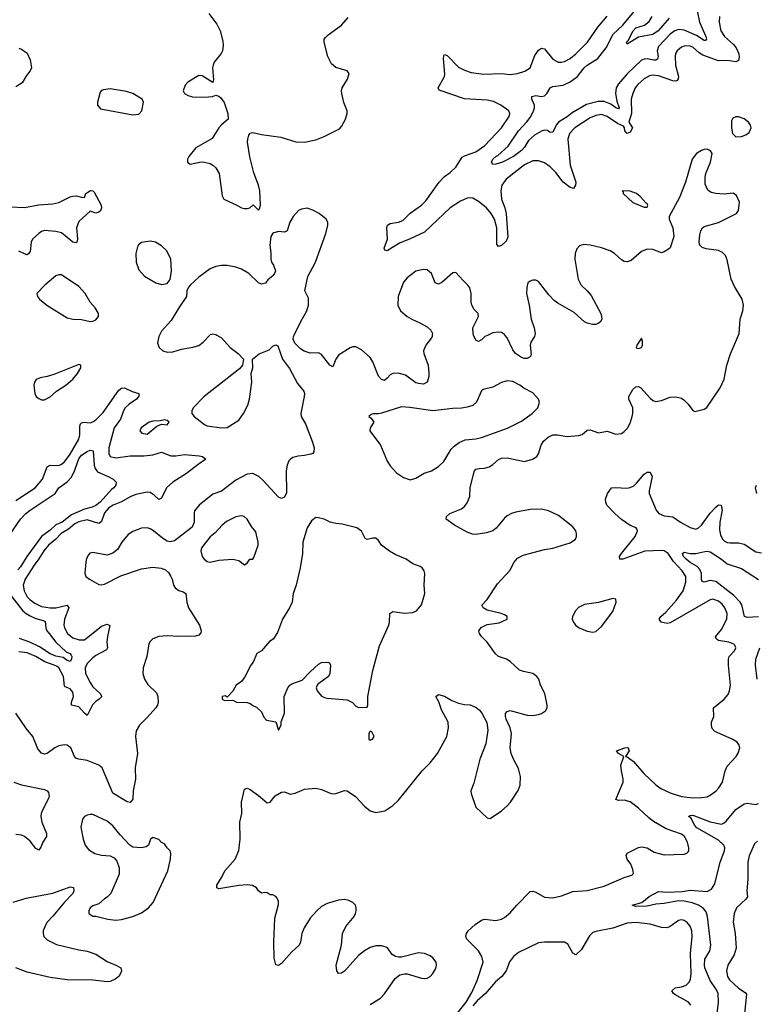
# Model space of a CAD drawing. Header units: inches. Extents: x 1843162 to 1959474, y 907081 to 1016326.
# Tile 541 of 656: x 1924057 to 1929214, y 945315 to 952207. Entities that reach past the tile are written whole.
import ezdxf

# ---------------------------------------------------------------- set-up
doc = ezdxf.new("R2010")
doc.units = ezdxf.units.IN
doc.header["$MEASUREMENT"] = 0
doc.layers.add('B9924', color=7, linetype='Continuous')
doc.layers.add('B9925', color=7, linetype='Continuous')

msp = doc.modelspace()

# ---------------------------------------------------------------- linework, layer by layer
at = {"layer": 'B9924', "color": 5}
for points, elevation in [([(1925436.6, 950000), (1925470, 949980.8), (1925530, 949912), (1925585.5, 949870), (1925624.7, 949830), (1925616, 949790), (1925596.7, 949763.3), (1925348.7, 949570), (1925270.6, 949490), (1925262, 949470), (1925262, 949450), (1925279.1, 949430), (1925350, 949372.9), (1925370, 949365.4), (1925470, 949349.4), (1925510, 949352.9), (1925590, 949404.9), (1925623.5, 949450), (1925655.1, 949510), (1925666.3, 949550), (1925682, 949670), (1925678, 949730), (1925689.2, 949770), (1925686, 949830), (1925732.5, 949867.5), (1925803.2, 949896.8), (1925830, 949921), (1925850, 949932), (1925863.6, 949923.6), (1925896, 949830), (1925945.8, 949765.8), (1926001.7, 949661.7), (1926046, 949606), (1926050.4, 949590), (1926048.4, 949570), (1926024.2, 949450), (1926027.6, 949430), (1926057.8, 949377.8), (1926106.3, 949250), (1926118.7, 949210), (1926116.7, 949183.3), (1926108.5, 949171.5), (1926094.6, 949165.4), (1926050, 949155.8), (1926007.2, 949152.8), (1925970, 949142.9), (1925950, 949129.4), (1925941.8, 949118.2), (1925930, 949089), (1925922.4, 949050), (1925924.4, 948895.6), (1925910, 948864.5), (1925890, 948854.5), (1925870, 948864.5), (1925762.3, 948982.3), (1925730.5, 949010.5), (1925690, 949029.8), (1925650, 949026), (1925570, 948984.1), (1925470, 948908), (1925410, 948886.8), (1925312.3, 948810), (1925281.5, 948770), (1925277.8, 948750), (1925279, 948690), (1925264.2, 948655.8), (1925139.7, 948560.3), (1925110, 948552.4), (1925090, 948557.3), (1925057.4, 948577.4), (1924993.5, 948630), (1924970, 948642.5), (1924950, 948649.8), (1924910, 948647.9), (1924850, 948625.5), (1924816.5, 948603.5), (1924772, 948550), (1924741.2, 948498.8), (1924708.1, 948471.9), (1924670, 948459.9), (1924570, 948477.2), (1924548.1, 948471.9), (1924537.8, 948462.3), (1924524.5, 948435.5), (1924519.6, 948410), (1924513.8, 948333.8), (1924517.8, 948317.8), (1924520.9, 948310), (1924545.7, 948290), (1924610, 948253.8), (1924630, 948251.3), (1924650, 948255.8), (1924765.1, 948314.9), (1924910, 948362.9), (1924990, 948374.2), (1925047, 948367), (1925077.2, 948357.2), (1925098, 948338), (1925113.7, 948313.7), (1925124.4, 948290), (1925132.6, 948250), (1925144.6, 948230), (1925170, 948212.7), (1925202.4, 948202.4), (1925220.4, 948190), (1925227.5, 948130), (1925238.4, 948090), (1925316, 947970), (1925327.2, 947930), (1925324.2, 947915.8), (1925310, 947898.4), (1925287.8, 947892.2), (1925170, 947888.9), (1925090, 947894.2), (1925030.3, 947889.8), (1924990, 947874), (1924970, 947854.5), (1924962, 947838), (1924946, 947750), (1924920.3, 947670), (1924918.7, 947630), (1924931.5, 947591.5), (1924952.9, 947552.9), (1925014.9, 947494.9), (1925024.2, 947470), (1925026, 947430), (1925020.9, 947410), (1925009.3, 947390.7), (1924950, 947322.4), (1924896.4, 947270), (1924871.8, 947230), (1924867.6, 947190), (1924882.3, 947070), (1924866.4, 946970), (1924868.8, 946890), (1924851, 946810), (1924848.7, 946750), (1924830, 946728.2), (1924810, 946731.1), (1924710, 946793.3), (1924633.5, 946970), (1924610, 946989.8), (1924530, 947021.6), (1924470, 947029.9), (1924450, 947038.2), (1924439.5, 947050), (1924415.1, 947110), (1924388.9, 947128.9), (1924370, 947131.7), (1924330, 947123.5), (1924302.3, 947110), (1924250, 947070.7), (1924230, 947067), (1924210, 947072.9), (1924182.9, 947102.9), (1924150, 947189.5), (1924104, 947244), (1924030, 947354)], 620), ([(1925036.8, 950000), (1925031.9, 949990), (1925022.3, 949942.3), (1925032.3, 949912.3), (1925059.1, 949890), (1925090, 949880.8), (1925130, 949882.4), (1925190, 949902.2), (1925270, 949914.9), (1925310, 949927.7), (1925340.5, 949950), (1925387.4, 950000)], 620), ([(1926510, 945314.4), (1926582.5, 945357.5), (1926610, 945388.2), (1926685.6, 945494.4), (1926719.1, 945520.9), (1926750, 945528.8), (1926770, 945528.8), (1926870, 945496.9), (1926890, 945495.6), (1926910, 945498.9), (1926930, 945508.9), (1926950, 945530.4), (1926970, 945565.5), (1926975.3, 945590), (1926973.3, 945610), (1926950, 945641.1), (1926930, 945654.5), (1926890, 945670.8), (1926850, 945675.8), (1926730, 945645.7), (1926710, 945644.4), (1926688.7, 945648.7), (1926663.5, 945663.5), (1926630, 945713.3), (1926590, 945724.7), (1926550, 945724), (1926510, 945712.4), (1926470, 945689.8), (1926430, 945655.6), (1926330, 945546), (1926310, 945531.8), (1926290, 945529.4), (1926276.2, 945550), (1926272.4, 945590), (1926309, 945730), (1926316.5, 945810), (1926339.4, 945860.6), (1926398.2, 945930), (1926408.7, 945950), (1926412.1, 945970), (1926413.1, 945990), (1926407.2, 946010), (1926390, 946028.4), (1926361.7, 946041.7), (1926330, 946047.5), (1926290, 946043.2), (1926210, 946019.8), (1926170, 945998.7), (1926136.1, 945970), (1926090, 945917.3), (1926048.4, 945850), (1926032.1, 945810), (1926022, 945750), (1926013.1, 945730), (1925960.1, 945679.9), (1925890, 945601.1), (1925870, 945585.6), (1925851.3, 945591.3), (1925838.3, 945638.3), (1925835.2, 945750), (1925842.8, 945917.2), (1925870, 946014), (1925870, 946035.3), (1925858.6, 946058.6), (1925850, 946069.3), (1925830, 946080.9), (1925810, 946080.9), (1925790, 946096.2), (1925770, 946098.4), (1925750, 946092.3), (1925730, 946109.3), (1925715.1, 946130), (1925687.6, 946147.6), (1925649.3, 946150.7), (1925590, 946146.8), (1925450, 946122.9), (1925437.2, 946130), (1925437.6, 946150), (1925475.1, 946210), (1925493.3, 946250), (1925564.7, 946330), (1925590, 946391.3), (1925601.3, 946470), (1925597.4, 946590), (1925612.4, 946650), (1925609.7, 946730), (1925630, 946821), (1925650, 946827.3), (1925670, 946818), (1925730, 946777.3), (1925790, 946724.9), (1925810, 946730.6), (1925845.7, 946774.3), (1925890, 946800.3), (1925910, 946803.1), (1925950, 946785.5), (1925986.5, 946793.5), (1926050, 946822), (1926130, 946827), (1926170, 946819.5), (1926230, 946791.8), (1926250, 946788.9), (1926270, 946790.3), (1926330, 946811.6), (1926350, 946810.3), (1926408.4, 946770), (1926470, 946703), (1926510.8, 946670), (1926550, 946657.6), (1926614, 946670), (1926670, 946705.5), (1926710, 946744.9), (1926875.1, 946950), (1926930, 947005.3), (1926980.9, 947070), (1927048.5, 947190), (1927059.8, 947250), (1927055.6, 947290), (1927010, 947376), (1926991.3, 947431.3), (1926969.4, 947470), (1926990, 947482.8), (1927030, 947472.2), (1927081.8, 947441.9), (1927130, 947421.8), (1927170, 947412.9), (1927211.7, 947411.7), (1927253.1, 947393.1), (1927274.9, 947374.9), (1927292.4, 947352.4), (1927326.7, 947286.7), (1927334.6, 947234.6), (1927320.9, 947139.1), (1927277.4, 947030), (1927236.3, 946863.7), (1927216.4, 946810), (1927218.4, 946790), (1927250, 946696), (1927330, 946621), (1927350, 946616), (1927429, 946670), (1927470, 946704), (1927492.3, 946730), (1927547.8, 946812.2), (1927559.6, 946850), (1927563, 946910), (1927550, 946965.2), (1927513.3, 947030), (1927496.9, 947070), (1927491.3, 947110), (1927500.5, 947210), (1927491.8, 947250), (1927462.7, 947310), (1927457.2, 947330), (1927459, 947350), (1927470, 947364.7), (1927490, 947370.8), (1927610, 947339.1), (1927650, 947336.3), (1927690, 947344), (1927710, 947350.8), (1927737.2, 947370), (1927749.2, 947390), (1927749.3, 947410), (1927732.7, 947490), (1927703.7, 947550), (1927692, 947590), (1927678, 947610), (1927650, 947631.5), (1927583.8, 947643.8), (1927555.1, 947655.1), (1927490, 947715.1), (1927465.2, 947730), (1927409.8, 947749.8), (1927388.1, 947768.1), (1927330, 947849.6), (1927289.7, 947890), (1927276.9, 947910), (1927271.8, 947930), (1927287, 947953), (1927330, 947973.7), (1927414.6, 947985.4), (1927468.9, 948011.1), (1927469, 948030), (1927450, 948040.9), (1927428.7, 948050), (1927330, 948073), (1927300.9, 948090), (1927292.3, 948110), (1927330, 948148.4), (1927402.5, 948257.5), (1927487.6, 948352.4), (1927518, 948410), (1927541.2, 948438.8), (1927581.8, 948458.2), (1927730, 948499.7), (1927790, 948508.4), (1927910, 948545.2), (1927947.3, 948570), (1927955.6, 948590), (1927955.6, 948610), (1927949.6, 948630), (1927930, 948657.6), (1927830, 948736.8), (1927759.5, 948770), (1927710, 948782), (1927630, 948779.1), (1927530, 948759.8), (1927500.7, 948750), (1927470, 948735.4), (1927450, 948718), (1927392.7, 948647.3), (1927370.2, 948629.8), (1927324.5, 948615.6), (1927250, 948604), (1927226.4, 948606.4), (1927190, 948618.9), (1927100.7, 948670), (1927042.7, 948710), (1927045.2, 948730), (1927068.7, 948751.3), (1927150, 948783.1), (1927170, 948799.5), (1927190, 948826.4), (1927208.8, 948870), (1927210.6, 948930), (1927233.4, 949026.6), (1927241.3, 949050), (1927250, 949060.4), (1927273.3, 949066.7), (1927310, 949068.2), (1927342.6, 949077.4), (1927370, 949094.4), (1927410, 949129.2), (1927430, 949139), (1927470, 949139.4), (1927590, 949115.2), (1927646.6, 949130), (1927677.6, 949150), (1927690, 949167.7), (1927707.9, 949230), (1927723.9, 949256.1), (1927755.9, 949284.1), (1927790, 949301.6), (1927822.5, 949302.5), (1927890, 949290.2), (1927970, 949295.8), (1927995.9, 949304.1), (1928030, 949334.2), (1928050, 949336.3), (1928110, 949316.3), (1928170, 949327.2), (1928230, 949304.9), (1928270, 949311.8), (1928290, 949325.7), (1928311.2, 949348.8), (1928330, 949383.8), (1928344.5, 949430), (1928350.5, 949450), (1928348.5, 949490), (1928320.7, 949550), (1928321.1, 949570), (1928350, 949619), (1928370, 949638.2), (1928390, 949640.7), (1928406, 949630), (1928470, 949558.2), (1928490, 949541.3), (1928510, 949533.6), (1928550, 949540.8), (1928610, 949563.9), (1928650, 949567.2), (1928690, 949557.2), (1928706.4, 949546.4), (1928736.3, 949516.3), (1928770, 949470.6), (1928784, 949464), (1928850, 949480.5), (1928867.8, 949492.2), (1928961.6, 949630), (1928987.8, 949690), (1929008.4, 949790), (1929032.5, 949867.5), (1929089, 950000)], 620), ([(1926945.2, 950000), (1926944.5, 949990), (1926934, 949970), (1926901.1, 949930), (1926885, 949890), (1926885.2, 949870), (1926917.2, 949790), (1926922.4, 949730), (1926921.5, 949710), (1926910.2, 949669.8), (1926883.1, 949656.9), (1926850, 949659.8), (1926830, 949666.5), (1926758.8, 949718.8), (1926707.7, 949732.3), (1926668.6, 949731.4), (1926650, 949721.7), (1926630, 949696.9), (1926610, 949682.7), (1926590, 949688.8), (1926570, 949711.5), (1926530, 949811.8), (1926510, 949843), (1926450, 949896.9), (1926410, 949916.3), (1926390, 949916.9), (1926370.3, 949909.7), (1926290, 949859.7), (1926270.3, 949830), (1926250, 949778.4), (1926227.2, 949790), (1926170, 949864.7), (1926150, 949875.8), (1926090, 949873.6), (1926047.5, 949887.5), (1926022.4, 949902.4), (1925983.6, 949943.6), (1925972, 949970), (1925974.5, 949990), (1925979.3, 950000)], 620), ([(1927337.1, 950000), (1927314.4, 949990), (1927290, 949966.6), (1927270, 949955.3), (1927250, 949963.1), (1927235.2, 950000)], 620), ([(1927663.1, 950000), (1927660.8, 949990), (1927636.1, 949950), (1927631.3, 949930), (1927637.5, 949862.5), (1927631.8, 949848.2), (1927610, 949836), (1927590, 949836.1), (1927570, 949842.5), (1927527.7, 949870), (1927510, 949895.8), (1927470, 949979.4), (1927452.3, 950000)], 620), ([(1924030, 948842.4), (1924164.4, 948930), (1924216.8, 948990), (1924250, 949078.5), (1924270, 949089.3), (1924330, 949086), (1924350, 949095), (1924370, 949113), (1924410, 949166.2), (1924471.6, 949270), (1924477.6, 949302.4), (1924477.5, 949362.5), (1924482.5, 949377.5), (1924490, 949386.5), (1924508.7, 949390), (1924550, 949385.6), (1924570, 949391.4), (1924590, 949405.9), (1924641.4, 949458.6), (1924750, 949613.4), (1924770, 949628.8), (1924790, 949630.4), (1924844.6, 949604.6), (1924891.2, 949591.2), (1924891.8, 949571.8), (1924875.4, 949550), (1924823.7, 949516.3), (1924795.7, 949490), (1924784.1, 949470), (1924762.5, 949410), (1924717.9, 949350), (1924680.8, 949210), (1924680.8, 949170), (1924690, 949149.2), (1924730, 949140.8), (1924830, 949154.8), (1924925.6, 949154.4), (1924990, 949161.9), (1925050, 949180.7), (1925114.5, 949154.5), (1925150, 949154.6), (1925210, 949164.1), (1925314.4, 949154.4), (1925336.3, 949150), (1925360.5, 949130), (1925305.4, 949094.6), (1925225.2, 949030), (1925129.1, 948970.9), (1925085.6, 948930), (1925050, 948858), (1925044.7, 948855.3), (1925030, 948848.7), (1924998.7, 948878.7), (1924970, 948898.2), (1924950, 948900.1), (1924870, 948883), (1924830, 948866.6), (1924770, 948833.4), (1924710.4, 948809.6), (1924681.3, 948790), (1924650, 948754.5), (1924630, 948693.6), (1924616.6, 948683.4), (1924610, 948681.1), (1924530, 948706.8), (1924470, 948691.3), (1924442.3, 948677.7), (1924399.5, 948640.5), (1924348.3, 948611.7), (1924310, 948570.9), (1924257.7, 948530), (1924225.3, 948490), (1924190, 948432.5), (1924157.2, 948390), (1924096.3, 948290), (1924081.4, 948250), (1924087.9, 948210), (1924110, 948167.8), (1924130, 948146), (1924162, 948122), (1924210, 948099.6), (1924270.7, 948089.3), (1924310, 948089.7), (1924390, 948108), (1924400.8, 948090), (1924370.8, 948010), (1924366.4, 947970), (1924369.5, 947950), (1924391.8, 947910), (1924430, 947880.8), (1924474.2, 947865.8), (1924510, 947866), (1924630, 947961.7), (1924670, 947975.9), (1924687.6, 947967.6), (1924670.6, 947890), (1924666.9, 947850), (1924670.8, 947810), (1924664.2, 947795.8), (1924590, 947755.9), (1924570, 947740.2), (1924530, 947700.3), (1924515.3, 947670), (1924518.8, 947630), (1924550, 947567.2), (1924570, 947536.5), (1924620.3, 947490), (1924631.4, 947470), (1924614, 947450), (1924590, 947434.8), (1924567.6, 947412.4), (1924530, 947336.9), (1924510, 947351.9), (1924470, 947397.5), (1924419.6, 947410), (1924418.6, 947430), (1924434, 947470), (1924430, 947500.5), (1924410, 947523.9), (1924376.2, 947536.2), (1924370, 947543.1), (1924362.6, 947610), (1924330.4, 947670), (1924318.9, 947678.9), (1924299.2, 947690), (1924232.6, 947712.6), (1924169.8, 947750), (1924110, 947775), (1924050, 947783.2)], 580), ([(1923990, 948607), (1924062.9, 948710), (1924100.5, 948750), (1924130, 948774.6), (1924305.3, 948890), (1924332, 948930), (1924390, 948971.9), (1924416.4, 949003.6), (1924438.7, 949041.3), (1924470, 949133.9), (1924490, 949158), (1924530, 949184.9), (1924550, 949192.9), (1924570.4, 949190), (1924578.5, 949090), (1924585.2, 949065.2), (1924601.9, 949041.9), (1924676.3, 949010), (1924711, 948990), (1924731.3, 948970), (1924731, 948950), (1924716, 948930), (1924700.3, 948919.7), (1924619.3, 948830), (1924590, 948807.3), (1924565.2, 948794.8), (1924510, 948781.7), (1924419.7, 948740.3), (1924355.4, 948690), (1924309.3, 948670.7), (1924270, 948634.8), (1924210.1, 948589.9), (1924108, 948450), (1924063.7, 948376.3), (1924044.8, 948355.2)], 560), ([(1927120.4, 945250), (1927182, 945330), (1927222.3, 945397.7), (1927258.6, 945481.4), (1927300.6, 945610), (1927293.2, 945650), (1927270, 945688.4), (1927187, 945770), (1927180.2, 945790), (1927184.2, 945810), (1927196.8, 945830), (1927245.5, 945874.5), (1927290, 945903.8), (1927311, 945911), (1927390, 945902), (1927429.8, 945910.2), (1927450, 945921.7), (1927490, 945955.8), (1927536.3, 946010), (1927630, 946104.9), (1927650, 946107.4), (1927670, 946099.6), (1927730, 946063.9), (1927790, 946059.7), (1927850, 946074.3), (1927930, 946103.9), (1928030, 946111.5), (1928150, 946141.8), (1928290, 946202.3), (1928342, 946218), (1928355.1, 946230), (1928350, 946259), (1928335.4, 946295.4), (1928309.6, 946330), (1928303.3, 946356.7), (1928310, 946374), (1928390, 946413), (1928410, 946417.1), (1928450, 946410.4), (1928499.3, 946379.3), (1928570, 946361.6), (1928710, 946366.4), (1928727.2, 946372.8), (1928737.6, 946382.4), (1928742.7, 946390), (1928742, 946410), (1928733, 946450), (1928711.1, 946490), (1928690, 946506.9), (1928583.3, 946543.3), (1928495.2, 946595.2), (1928460.5, 946620.5), (1928390, 946688.1), (1928330, 946732.5), (1928290, 946743.5), (1928250, 946740.5), (1928230, 946749.2), (1928281.4, 946870), (1928282.9, 946890), (1928269.1, 946950), (1928265.1, 946990), (1928286, 947050), (1928249.7, 947070), (1928235.1, 947090), (1928294, 947110), (1928310, 947113), (1928316.4, 947110), (1928324, 947090), (1928298, 947050), (1928310, 947047.6), (1928354.8, 947014.8), (1928425.9, 946930), (1928510, 946850.9), (1928544.9, 946824.9), (1928610, 946796.3), (1928690, 946770.1), (1928770, 946761.4), (1928830, 946761.7), (1928870, 946768.4), (1928897.3, 946782.7), (1928932.6, 946810), (1928952.4, 946830), (1928978, 946870), (1928996.9, 946950), (1929010, 946982), (1929072.7, 947050), (1929087.5, 947072.5), (1929099.5, 947110), (1929095.1, 947130), (1929080.9, 947150), (1929046, 947170), (1928923.9, 947223.9), (1928905.6, 947245.6), (1928900.2, 947270), (1928900.8, 947290), (1928916.7, 947330), (1928914.7, 947390), (1928989.8, 947450.2), (1929016.2, 947483.8), (1929027.4, 947510), (1929032.9, 947550), (1929018.5, 947690), (1929018.3, 947730), (1929024.7, 947750), (1929060.5, 947790), (1929071.8, 947810), (1929063.6, 947830), (1929055.5, 947835.6), (1929022.7, 947850), (1928950, 947861), (1928934.7, 947870), (1928927.7, 947887.7), (1928970, 947937.8), (1929007.7, 948010), (1929009.8, 948050), (1928993.7, 948090), (1928975.1, 948115.1), (1928950, 948136.5), (1928910, 948149.9), (1928890, 948146), (1928610, 947986.1), (1928590, 947980.6), (1928548.2, 947990), (1928532.8, 948010), (1928545.7, 948030), (1928580.2, 948059.8), (1928656, 948144), (1928702.7, 948210), (1928721.4, 948270), (1928719.6, 948310), (1928695.2, 948350), (1928635.3, 948415.3), (1928597.5, 948470), (1928570, 948489.3), (1928550, 948492.6), (1928432.5, 948487.5), (1928278.8, 948430), (1928259, 948430), (1928256.9, 948450), (1928269.7, 948470), (1928365.6, 948590), (1928381.8, 948630), (1928379.7, 948639.7), (1928373.6, 948650), (1928330, 948666.2), (1928269.2, 948709.3), (1928224.6, 948750), (1928168, 948810), (1928159.7, 948830), (1928158, 948850), (1928173.2, 948890), (1928201.2, 948930), (1928227.4, 948932.6), (1928308, 948928), (1928330, 948931.5), (1928355.4, 948944.6), (1928376.2, 948963.8), (1928430, 949026), (1928450, 949038.9), (1928470, 949039.8), (1928484.9, 949010), (1928463.6, 948910), (1928465, 948890), (1928513.5, 948773.5), (1928531.1, 948751.1), (1928570, 948734.8), (1928630, 948726.8), (1928682.8, 948690), (1928750, 948651.6), (1928790, 948640.6), (1928810, 948649.4), (1928830, 948668.6), (1928890, 948752.9), (1928930, 948794.7), (1928950, 948810.3), (1928968.7, 948808.7), (1928974.7, 948774.7), (1928959.2, 948690), (1928957.3, 948637.3), (1928962.3, 948602.3), (1928978.4, 948570), (1928990, 948558.4), (1929010, 948548.7), (1929030, 948544.4), (1929090, 948545.2), (1929130, 948536.9), (1929210, 948483.2), (1929250, 948474.2)], 580), ([(1929216.5, 948890), (1929209.2, 948930), (1929214.8, 948950)], 580), ([(1929230, 948026.9), (1929150, 948021.6), (1929130.6, 948030.6), (1929111.8, 948111.8), (1929099.9, 948130), (1929055.6, 948175.6), (1928930, 948273.8), (1928890, 948281.2), (1928850, 948269.8), (1928835.1, 948275.1), (1928829.8, 948289.8), (1928829.2, 948330), (1928818.6, 948358.6), (1928798.9, 948378.9), (1928750, 948406.9), (1928722.4, 948430), (1928703.1, 948450), (1928696.2, 948470), (1928710, 948480.3), (1928750, 948470.2), (1928789.8, 948470.2), (1928854.2, 948485.8), (1928870, 948487.5), (1928890, 948481.5), (1928970, 948430.2), (1929010, 948397.8), (1929110, 948366.8), (1929230, 948288.5)], 560), ([(1923952.5, 948230), (1924078.4, 948070), (1924101.2, 948050), (1924130, 948033.5), (1924170, 948015.2), (1924222.2, 948002.2), (1924234.4, 947994.4), (1924240.4, 947950), (1924247.7, 947930), (1924262.4, 947910), (1924310.1, 947850), (1924382.8, 947782.8), (1924407.4, 947770), (1924418.1, 947758.1), (1924422.6, 947750), (1924419.3, 947730), (1924410, 947715.1), (1924390, 947721.2), (1924361.8, 947741.8), (1924310, 947752.9), (1924270, 947767.2), (1924196.7, 947816.7), (1924128.2, 947850), (1924055.5, 947875.5)], 560), ([(1929220.8, 947590), (1929208.1, 947690), (1929211.5, 947730), (1929239.8, 947810)], 560), ([(1924016.3, 946870), (1924070, 946852.4), (1924230, 946818), (1924249.2, 946809.2), (1924258, 946798), (1924262.4, 946770), (1924256.9, 946750), (1924213.6, 946670), (1924206.2, 946650), (1924205.2, 946630), (1924212.2, 946590), (1924244.5, 946510), (1924245.2, 946490), (1924218.8, 946450), (1924205.8, 946414.2), (1924190, 946394), (1924170, 946406.6), (1924130, 946456.4), (1924090, 946490.7), (1924070, 946498.8), (1924030, 946503.9)], 620), ([(1928939, 945250), (1928949.6, 945330.4), (1928946.3, 945390), (1928936, 945416), (1928890, 945480.9), (1928853.7, 945570), (1928850.5, 945590), (1928854.7, 945630), (1928887.8, 945690), (1928895.6, 945730), (1928872.7, 945930), (1928862.2, 945962.2), (1928844.9, 945984.9), (1928808.4, 946008.4), (1928765, 946025), (1928710, 946038), (1928670, 946038.1), (1928570, 946019.4), (1928510, 946016.4), (1928450, 946001), (1928370, 945999.5), (1928346, 946010), (1928411.8, 946028.2), (1928464.5, 946070), (1928530, 946104.2), (1928590, 946100.7), (1928694.4, 946105.6), (1928750, 946113), (1928870, 946103.7), (1928899.5, 946120.5), (1928922.6, 946157.4), (1928962.1, 946310), (1928991.9, 946390), (1928994.1, 946410), (1928986, 946430), (1928950, 946464.7), (1928796.5, 946550), (1928780.7, 946570), (1928757.4, 946617.4), (1928739.3, 946630), (1928750, 946637.1), (1928770, 946638.3), (1928890, 946592.6), (1928970, 946576.9), (1928990, 946584.6), (1929002.9, 946597.1), (1929070, 946678.5), (1929130, 946719.1), (1929150, 946723.2), (1929210, 946713.1), (1929230, 946720.3)], 560), ([(1929223.3, 946456.7), (1929201.6, 946438.4), (1929165.1, 946354.9), (1929154.9, 946310), (1929155.3, 946190), (1929147.3, 946110), (1929152.5, 946067.5), (1929141.7, 946050), (1929075.3, 945990), (1929058.3, 945950), (1929052.1, 945890), (1929066.7, 945810), (1929073.1, 945706.9), (1929058.6, 945661.4), (1929014.7, 945590), (1929006, 945550), (1929012.3, 945510), (1929025.8, 945485.8), (1929090, 945428), (1929136.9, 945396.9), (1929144.9, 945384.9), (1929131.6, 945250)], 560), ([(1924010.2, 946030.2), (1924102, 946058), (1924290, 946094), (1924410, 946136.8), (1924432.9, 946132.9), (1924437.1, 946110), (1924429.3, 946090), (1924369.7, 946030.3), (1924290, 945932.1), (1924248.6, 945890), (1924236.6, 945870), (1924222, 945830), (1924220.9, 945810), (1924226.7, 945790), (1924250, 945765.5), (1924313.6, 945733.6), (1924470, 945696.3), (1924530, 945686.9), (1924590, 945665.8), (1924670, 945614.9), (1924730.8, 945590), (1924764, 945570), (1924770.5, 945550), (1924763.8, 945530), (1924750.4, 945510), (1924724.9, 945490), (1924690, 945474.7), (1924670, 945471.2), (1924570, 945484.8), (1924390, 945485.4), (1924270, 945503), (1924110, 945539.9), (1924029.4, 945569.4)], 620), ([(1928756.2, 945310), (1928739.8, 945330), (1928643.1, 945383.1), (1928633.5, 945390), (1928623.1, 945410), (1928645.6, 945430), (1928690, 945437.5), (1928721.8, 945450), (1928743.2, 945470), (1928753.9, 945490), (1928758.5, 945530), (1928752.1, 945670), (1928764.7, 945790), (1928763.2, 945830), (1928750, 945861.3), (1928730, 945888.2), (1928710, 945901.1), (1928690, 945905.1), (1928670, 945901.1), (1928610, 945858.7), (1928590, 945849.8), (1928550, 945852.2), (1928470, 945875), (1928370, 945887.5), (1928310, 945882.8), (1928210, 945848.5), (1928090, 945825.7), (1928070, 945817), (1928046.4, 945793.6), (1927990, 945698.2), (1927950, 945660.7), (1927930, 945671.8), (1927895.6, 945735.6), (1927870, 945748.8), (1927730, 945750.5), (1927690, 945744.7), (1927550, 945677.4), (1927514, 945650), (1927486.9, 945613.1), (1927461.6, 945550), (1927432.9, 945510), (1927387.1, 945472.9), (1927316.9, 945390), (1927259.8, 945340.2), (1927230, 945303.1)], 580)]:
    msp.add_lwpolyline(points, dxfattribs=dict(at, elevation=elevation))
for points, elevation in [([(1928410, 949978), (1928378, 949930), (1928374, 949910), (1928390, 949904.7), (1928410, 949912), (1928417.2, 949930), (1928418, 949958)], 640), ([(1924470, 949793.2), (1924295.3, 949724.7), (1924250.4, 949709.6), (1924200.3, 949699.7), (1924172.4, 949687.6), (1924161.6, 949670), (1924156.4, 949650), (1924162.4, 949590), (1924173.4, 949570), (1924190, 949555.5), (1924210, 949546), (1924230, 949546.4), (1924270, 949567), (1924313.9, 949606.1), (1924379.5, 949650), (1924429.3, 949690), (1924460.9, 949730), (1924484, 949770), (1924486, 949790)], 620), ([(1927470, 949678.4), (1927430, 949667), (1927370, 949635.6), (1927302.4, 949617.6), (1927290, 949609), (1927255.8, 949530), (1927230, 949507.1), (1927190, 949494.8), (1927150, 949487.1), (1927090, 949486.6), (1926950, 949468.2), (1926788.1, 949491.9), (1926730, 949496.2), (1926590, 949454), (1926569.1, 949449.1), (1926531.1, 949448.9), (1926516.9, 949443.1), (1926502, 949430), (1926518, 949418), (1926536, 949390), (1926510.8, 949350), (1926507.3, 949330), (1926584, 949230), (1926630, 949118), (1926650, 949084.7), (1926695.3, 949035.3), (1926743.5, 949003.5), (1926790, 948986.8), (1926830, 948997.3), (1926887.8, 949032.2), (1926939, 949050), (1926990, 949079.1), (1927025.8, 949114.2), (1927078, 949202), (1927097.7, 949222.3), (1927132.7, 949247.3), (1927174.7, 949265.3), (1927250, 949272.4), (1927290, 949283.1), (1927472.2, 949347.8), (1927570, 949397.6), (1927643.7, 949450), (1927683.7, 949490), (1927696, 949530), (1927689.4, 949550), (1927650, 949596), (1927587.3, 949627.3), (1927559, 949650), (1927510, 949674)], 640), ([(1925070, 949407.1), (1925040.8, 949399.2), (1924990, 949398.1), (1924962.3, 949390), (1924907.8, 949350), (1924898, 949330), (1924912.3, 949312.3), (1924950, 949306.9), (1925017.9, 949362.1), (1925050, 949375.5), (1925090, 949370.3), (1925103.8, 949390), (1925090, 949402)], 620), ([(1925610, 948735.1), (1925570, 948727.3), (1925505.4, 948694.6), (1925473.4, 948670), (1925425.1, 948614.9), (1925390, 948586.6), (1925330.5, 948510), (1925326, 948490), (1925335.5, 948450), (1925347.3, 948430), (1925370, 948415.5), (1925390, 948410.4), (1925450, 948424.4), (1925550, 948430.8), (1925590, 948421), (1925630, 948392), (1925650, 948402), (1925668, 948430), (1925688, 948432), (1925696.4, 948443.6), (1925727.3, 948530), (1925727.3, 948550), (1925710, 948622.7), (1925679.1, 948659.1), (1925649.4, 948710), (1925629.6, 948729.6)], 640), ([(1926130, 948722.7), (1926100.3, 948699.7), (1926070.3, 948649.7), (1926040.3, 948550), (1926037, 948470), (1926021.3, 948370), (1925992.2, 948250), (1925970.4, 948190), (1925964.4, 948130), (1925946, 948090), (1925895.8, 948010), (1925862.3, 947917.7), (1925831, 947870), (1925805.2, 947854.8), (1925750, 947789), (1925718, 947770), (1925691, 947710), (1925676, 947690), (1925633.2, 947606.8), (1925610, 947575.3), (1925572, 947550), (1925550, 947506), (1925510, 947466), (1925495.3, 947475.3), (1925474, 947470), (1925474, 947450), (1925490, 947442), (1925550, 947444.7), (1925574, 947430), (1925650, 947426.8), (1925670, 947421), (1925690, 947406), (1925715.3, 947395.3), (1925750, 947362), (1925765.2, 947325.2), (1925784.5, 947304.5), (1925851.3, 947291.3), (1925870, 947234), (1925888, 947270), (1925888.4, 947291.6), (1925910, 947354), (1925909, 947470), (1925933.2, 947530), (1925949, 947550), (1925962, 947558), (1926035.6, 947584.4), (1926090, 947642.8), (1926150, 947694.8), (1926170, 947706.8), (1926214, 947710), (1926226, 947706), (1926234, 947690), (1926227.3, 947630), (1926218.8, 947610), (1926143.8, 947556.2), (1926136.3, 947543.7), (1926133.4, 947530), (1926139.3, 947510), (1926170, 947473), (1926190, 947461.6), (1926210, 947457.1), (1926350, 947446.8), (1926387.1, 947427.1), (1926410, 947402), (1926430, 947392), (1926490, 947394), (1926494, 947410), (1926494, 947470), (1926529.5, 947650.5), (1926575.6, 947824.4), (1926640.5, 947970), (1926646, 947990), (1926649.4, 948050.6), (1926670, 948064), (1926750, 948053), (1926810, 948057.3), (1926834, 948070), (1926869.5, 948110.5), (1926892.3, 948190), (1926889.4, 948250), (1926894, 948330), (1926888.7, 948350), (1926875.3, 948370), (1926860.2, 948380.2), (1926810, 948397.2), (1926762, 948430), (1926690, 948460.9), (1926646.2, 948486.2), (1926590, 948529), (1926570, 948562), (1926550, 948579), (1926530, 948579), (1926490, 948568.7), (1926475.3, 948575.3), (1926450, 948628), (1926418, 948650), (1926315.3, 948675.3), (1926270, 948679.5), (1926230, 948689.5), (1926188.7, 948710), (1926150, 948720.9)], 640), ([(1928210, 948155.1), (1928110, 948128), (1928010, 948113.7), (1927970, 948093), (1927948.5, 948070), (1927926, 948030), (1927925.5, 948010), (1927933, 947990), (1927948, 947970), (1927974.8, 947950), (1928030, 947926.4), (1928070, 947920.5), (1928090, 947925.5), (1928130, 947958.8), (1928210, 948064), (1928233.3, 948130), (1928231.5, 948151.5)], 620), ([(1926510, 947226), (1926502, 947210), (1926502, 947170), (1926510, 947164.7), (1926526, 947170), (1926538, 947190), (1926522, 947222)], 640), ([(1924550, 946644.5), (1924530, 946639.5), (1924510.4, 946629.6), (1924496.3, 946610), (1924486, 946554), (1924502, 946470), (1924514.4, 946430), (1924539.3, 946399.3), (1924582.8, 946370), (1924630, 946358), (1924690, 946354), (1924719.3, 946339.3), (1924736.2, 946316.2), (1924752.4, 946270), (1924754.4, 946250), (1924753, 946227), (1924696, 946090), (1924670, 946064), (1924650, 946054), (1924610, 946019), (1924570, 946005.2), (1924551, 945990), (1924541, 945970), (1924542, 945950), (1924570, 945931.3), (1924590, 945931), (1924674, 945910), (1924730, 945904.9), (1924770, 945907.7), (1924850, 945930.5), (1924910, 945956.3), (1924959, 945990), (1924992.5, 946027.5), (1925095.1, 946250), (1925113.2, 946330), (1925114, 946370), (1925109.3, 946389.3), (1925088.7, 946410), (1925070, 946438), (1925050, 946448), (1925030, 946468), (1924990, 946482), (1924972, 946470), (1924958, 946430), (1924942, 946418), (1924910.4, 946409.6), (1924850, 946415.6), (1924828.5, 946428.5), (1924760.6, 946500.6), (1924710, 946563.6), (1924670, 946598), (1924570, 946642.9)], 640)]:
    msp.add_lwpolyline(points, close=True, dxfattribs=dict(at, elevation=elevation))
at = {"layer": 'B9925', "color": 5}
for points, elevation in [([(1925380.5, 952250), (1925436.3, 952176.3), (1925461.3, 952130), (1925478, 952058), (1925480.9, 952030), (1925476.5, 951990), (1925468.2, 951970), (1925417.6, 951910), (1925410.3, 951890), (1925407, 951870), (1925413.4, 951786.6), (1925410, 951768), (1925334.5, 951814.5), (1925310, 951816.9), (1925234, 951770), (1925216.3, 951750), (1925200.7, 951710), (1925211, 951690), (1925236.1, 951676.1), (1925267.3, 951667.3), (1925350, 951664.9), (1925406, 951670), (1925430, 951678), (1925450, 951672), (1925462.8, 951662.8), (1925488.1, 951628.1), (1925514, 951550), (1925516, 951510), (1925470, 951472), (1925450, 951449.3), (1925403.4, 951376.6), (1925290, 951309.5), (1925240.5, 951250), (1925230.6, 951230), (1925230.8, 951210), (1925250, 951196.3), (1925328.3, 951211.7), (1925350, 951210.3), (1925390, 951199.6), (1925408.5, 951188.5), (1925430.3, 951170), (1925454.6, 951130), (1925475.5, 950975.5), (1925486.8, 950950), (1925572.4, 950912.4), (1925610, 950890.7), (1925630, 950886), (1925650, 950884.7), (1925668.9, 950891.1), (1925691.6, 950911.6), (1925730, 950874), (1925736.4, 950883.6), (1925742, 950910), (1925738.4, 951010), (1925730, 951048.7), (1925696.1, 951136.1), (1925668.4, 951248.5), (1925652.3, 951350), (1925653.2, 951370), (1925662, 951398), (1925670, 951412), (1925690, 951418), (1925750, 951404), (1925885.1, 951385.1), (1925990, 951351.7), (1926050, 951349.2), (1926130, 951366.7), (1926189.3, 951390), (1926295.4, 951444.6), (1926310, 951458.8), (1926338, 951510), (1926349.3, 951550), (1926349.2, 951570), (1926327.2, 951627.2), (1926311.6, 951690), (1926310.7, 951710), (1926315.3, 951730), (1926352.8, 951790), (1926363.7, 951830), (1926349.6, 951849.6), (1926270, 951872.8), (1926238.8, 951898.8), (1926214.7, 951950), (1926188, 952050), (1926189.6, 952070), (1926196.9, 952083.1), (1926217.7, 952102.3), (1926309.2, 952170), (1926357.5, 952222.5)], 620), ([(1928956.5, 952230), (1928953.7, 952190), (1928965.2, 952130), (1928990.2, 952090), (1929053.2, 952033.2), (1929072.8, 952010), (1929091.8, 951968.2), (1929095, 951944.9), (1929090, 951921.3), (1929070, 951912.5), (1929010, 951922.9), (1928950, 951920.4), (1928839.3, 951959.3), (1928814.9, 951974.9), (1928770, 952014.5), (1928750, 952023), (1928715.8, 952024.2), (1928690, 952015.8), (1928659.7, 951990), (1928649.4, 951970), (1928646, 951950), (1928648.9, 951890), (1928668.1, 951810), (1928667.7, 951792.3), (1928658.8, 951781.2), (1928650, 951776.8), (1928630, 951779), (1928530, 951815.4), (1928490, 951819.3), (1928466.3, 951813.7), (1928430, 951793.2), (1928385.5, 951754.5), (1928365.7, 951730), (1928348.6, 951691.4), (1928339, 951650), (1928341.2, 951550), (1928322.6, 951490), (1928347.6, 951450), (1928330, 951419.9), (1928310, 951411.6), (1928294.5, 951430), (1928290.6, 951450.6), (1928283.1, 951463.1), (1928241.2, 951481.2), (1928170, 951529.9), (1928130, 951543.2), (1928090, 951535.8), (1928050, 951520.2), (1927943.8, 951450), (1927905.9, 951410), (1927895.3, 951370), (1927911.7, 951190), (1927950.1, 951070), (1927948.6, 951050), (1927933.5, 951026.5), (1927910, 951033.9), (1927860.8, 951070), (1927810, 951137.4), (1927770, 951177.9), (1927730, 951205.4), (1927690, 951220.3), (1927650, 951218.6), (1927590, 951192), (1927462.1, 951090), (1927432.7, 951050), (1927424.5, 951010), (1927430.1, 950950), (1927454.1, 950890), (1927463.3, 950850), (1927475.3, 950684.7), (1927463.4, 950656.6), (1927430, 950627.6), (1927410, 950619.3), (1927396.6, 950636.6), (1927396.5, 950750), (1927380.7, 950810), (1927358.5, 950850), (1927324.3, 950890), (1927270, 950934.5), (1927230, 950957.9), (1927210, 950961.2), (1927190, 950958), (1927142.5, 950937.5), (1927070.9, 950890), (1926890, 950721.2), (1926790, 950673.5), (1926716.1, 950643.9), (1926629.8, 950589.8), (1926614.2, 950594.2), (1926608.4, 950608.4), (1926631.5, 950670), (1926628.3, 950751.7), (1926632.7, 950770), (1926650, 950781.6), (1926710, 950789.1), (1926739.2, 950800.8), (1926790, 950852.4), (1926870, 950910.1), (1926899.7, 950940.3), (1926993.2, 951070), (1927029.9, 951110.1), (1927070, 951138.5), (1927110, 951174.8), (1927155.8, 951244.2), (1927170, 951254.4), (1927250, 951282.9), (1927313, 951327), (1927430.5, 951450), (1927484.5, 951530), (1927489, 951550), (1927481.8, 951570), (1927426, 951610), (1927374.9, 951634.9), (1927330, 951645.2), (1927170, 951653.6), (1926994.5, 951714.5), (1926986.3, 951730), (1927030.7, 951809.3), (1927034.1, 951825.9), (1927024.9, 951935.1), (1927025.3, 951954.7), (1927030, 951962.8), (1927050, 951957.6), (1927130, 951875.2), (1927170, 951853.7), (1927217.6, 951837.6), (1927306.2, 951826.2), (1927430, 951831.6), (1927490, 951824), (1927541.2, 951830), (1927593.8, 951846.2), (1927629.8, 951870.2), (1927664.2, 951955.8), (1927690, 951994.6), (1927710, 952007.4), (1927730, 952002.3), (1927790, 951931.5), (1927827.7, 951910), (1927850, 951909.2), (1927870, 951914.7), (1927910, 951936.9), (1927950, 951969.1), (1928032.9, 952050), (1928104.5, 952155.5), (1928170, 952232.2)], 580), ([(1928799.3, 952270), (1928817.4, 952190), (1928860.9, 952090), (1928864.4, 952070), (1928858, 952062), (1928850, 952061), (1928796.2, 952096.2), (1928710, 952133.5), (1928670, 952138.5), (1928644.7, 952130), (1928610, 952105), (1928530, 952020.3), (1928520.7, 951990), (1928527, 951950), (1928523.1, 951930), (1928510, 951923.4), (1928496.8, 951923.2), (1928450, 951932.3), (1928430, 951931.7), (1928410, 951923.9), (1928310, 951828.1), (1928250, 951759.4), (1928233.5, 951730), (1928228.6, 951691.4), (1928236.9, 951636.9), (1928253.7, 951590), (1928250, 951583.5), (1928230, 951589.9), (1928195.3, 951615.3), (1928150, 951633.8), (1928105.8, 951634.2), (1928025.4, 951614.6), (1927924.9, 951555.1), (1927890, 951526.4), (1927830.1, 951489.9), (1927812.9, 951470), (1927790, 951419.5), (1927770, 951418), (1927752.7, 951432.7), (1927730, 951434.6), (1927710, 951428.2), (1927660.7, 951399.4), (1927619.1, 951360.9), (1927590, 951314), (1927570, 951291), (1927513.8, 951250), (1927437.3, 951210), (1927390, 951195.1), (1927370, 951194), (1927360.9, 951210), (1927369.6, 951230), (1927389.7, 951250), (1927403.3, 951256.7), (1927477.4, 951322.6), (1927548.1, 951430), (1927608.2, 951491.8), (1927630, 951522.4), (1927653.9, 951566.1), (1927660.9, 951590), (1927660.2, 951610), (1927642.4, 951650), (1927641.6, 951670), (1927670, 951677.2), (1927710, 951669.3), (1927730, 951673.6), (1927748.5, 951690), (1927770, 951731.2), (1927790, 951739), (1927862.9, 951750), (1927910, 951771.5), (1927963.2, 951810), (1928008.8, 951870), (1928030, 951889.6), (1928104.9, 951935.1), (1928163.6, 952010), (1928212.8, 952107.2), (1928280.6, 952170), (1928370, 952279.7)], 560), ([(1928603, 952217), (1928527.2, 952130), (1928490, 952104.5), (1928390, 952085.1), (1928310, 952037.2), (1928304.9, 952044.9), (1928310, 952057.1), (1928318, 952062), (1928352.3, 952130), (1928370, 952149.3), (1928430.7, 952169.3), (1928464.1, 952195.9), (1928485.3, 952230)], 540), ([(1924050, 952007.3), (1924070, 952000.5), (1924110, 951974), (1924130, 951927.3), (1924139.1, 951870), (1924131.3, 951850), (1924104.2, 951815.8), (1924075.2, 951764.8), (1924030, 951736.8)], 580), ([(1929089, 950000), (1929093.3, 950010), (1929101.2, 950110), (1929119.4, 950170), (1929123.7, 950210), (1929115.4, 950250), (1929060.4, 950340.4), (1929038.2, 950390), (1929010, 950526.6), (1928997.4, 950557.4), (1928977.7, 950577.7), (1928950, 950592.5), (1928863.6, 950603.6), (1928833.9, 950613.9), (1928818.4, 950630), (1928813.3, 950650), (1928817.5, 950702.5), (1928826.6, 950730), (1928838, 950750), (1928850, 950760.5), (1928950, 950786.9), (1929074.5, 950850), (1929090, 950872), (1929096.2, 950930), (1929076.2, 950976.2), (1929052.7, 950992.7), (1928990, 950985.6), (1928930, 950989.6), (1928897.2, 950997.2), (1928874.5, 951014.5), (1928856.1, 951056.1), (1928854.9, 951105.1), (1928860.7, 951130), (1928894.3, 951210), (1928904.5, 951270), (1928892.7, 951290), (1928870, 951300.5), (1928850, 951299.7), (1928830, 951292.6), (1928795.5, 951270), (1928764.4, 951230), (1928718.3, 951070), (1928677.2, 950962.8), (1928603, 950830), (1928603.8, 950810), (1928630.4, 950750), (1928637.1, 950690), (1928610.4, 950610), (1928599.9, 950600.1), (1928570, 950582), (1928550, 950576.2), (1928490, 950598.3), (1928450, 950601.5), (1928410, 950585.1), (1928337.5, 950522.5), (1928310, 950513), (1928290, 950515.4), (1928270, 950526.2), (1928220.4, 950570), (1928190, 950589.8), (1928130, 950609.8), (1928050, 950628.6), (1928006.8, 950633.2), (1927975.6, 950624.4), (1927956.5, 950603.5), (1927945.5, 950570), (1927944.5, 950530), (1927967.1, 950390), (1927987.5, 950350), (1928030.2, 950310), (1928057.4, 950277.4), (1928124.5, 950150), (1928131.1, 950130), (1928131.4, 950110), (1928120.4, 950090), (1928110, 950082), (1928090, 950074), (1928066.1, 950073.9), (1928030, 950082), (1928010, 950092), (1927938.7, 950158.7), (1927823.3, 950223.3), (1927800.5, 950240.5), (1927761, 950281), (1927690, 950375.6), (1927670, 950384.8), (1927650, 950384), (1927630, 950376.9), (1927615.6, 950364.4), (1927606.3, 950333.7), (1927606, 950290), (1927623.5, 950210), (1927637.7, 950110), (1927658.6, 950050), (1927665.4, 950010), (1927663.1, 950000)], 620), ([(1923990, 950897.6), (1924090, 950893.1), (1924190, 950911.6), (1924290, 950917.5), (1924330, 950928.4), (1924410, 950967.7), (1924430, 950973.1), (1924454.9, 950974.9), (1924490, 950964.6), (1924510, 950963.8), (1924519.9, 950990), (1924552.4, 951012.4), (1924569.5, 951009.5), (1924579.1, 950999.1), (1924626.2, 950910), (1924630.2, 950890), (1924621.7, 950870), (1924610, 950860.5), (1924590, 950854.1), (1924550, 950866.4), (1924470, 950794), (1924455.4, 950750), (1924462.3, 950670), (1924456, 950650), (1924450, 950645.3), (1924430, 950649.2), (1924350, 950715), (1924310, 950724), (1924230, 950732), (1924210, 950725.2), (1924190, 950710.4), (1924146.6, 950670), (1924138, 950650), (1924130, 950585.6), (1924120.8, 950570), (1924110, 950562.3), (1924090, 950567.3), (1924050, 950587.4)], 580), ([(1925979.3, 950000), (1926024.7, 950095.2), (1926066.3, 950170), (1926079.1, 950210), (1926078.8, 950258.8), (1926053.6, 950310), (1926073.6, 950410), (1926127, 950510), (1926199.5, 950710), (1926214.5, 950770), (1926214, 950790), (1926202, 950810), (1926153.6, 950850), (1926110, 950873.5), (1926070, 950888), (1926030, 950881.3), (1926010, 950871.5), (1925970.6, 950830), (1925947.3, 950790), (1925930, 950728.7), (1925910, 950719), (1925870, 950724), (1925830, 950714), (1925814.8, 950690), (1925807.3, 950630), (1925815.9, 950575.9), (1925816.3, 950530), (1925820.7, 950510), (1925833.4, 950490), (1925846.8, 950450), (1925841, 950430), (1925830, 950415.3), (1925793.7, 950386.3), (1925777.3, 950362.7), (1925750, 950355.6), (1925730, 950366), (1925660.5, 950430), (1925610, 950460.4), (1925570, 950476.1), (1925510, 950486.6), (1925470, 950487.7), (1925430, 950480.3), (1925390, 950463.1), (1925310, 950405.4), (1925250.4, 950350), (1925235.8, 950330), (1925228.2, 950310), (1925224.9, 950270), (1925170, 950191.5), (1925118.5, 950101.5), (1925050, 950027.1), (1925036.8, 950000)], 620), ([(1927235.2, 950000), (1927231.2, 950010), (1927228.6, 950050), (1927269.7, 950130), (1927266.9, 950150), (1927238.8, 950178.8), (1927222, 950210), (1927217.6, 950230), (1927218.5, 950290), (1927208.2, 950330), (1927195, 950350), (1927160.7, 950380.7), (1927110, 950437.6), (1927090, 950436.3), (1927013.1, 950366.9), (1926990, 950357), (1926966, 950366), (1926939.4, 950430), (1926910, 950455.7), (1926881.5, 950458.5), (1926830, 950446.9), (1926770, 950400.5), (1926744.9, 950370), (1926706.9, 950270), (1926703.6, 950210), (1926723.7, 950170), (1926770.4, 950130), (1926801.6, 950110), (1926863.8, 950083.8), (1926910, 950057.3), (1926934.4, 950034.4), (1926946, 950010), (1926945.2, 950000)], 620), ([(1925387.4, 950000), (1925390, 950002.7), (1925410, 950007.3), (1925430, 950003.8), (1925436.6, 950000)], 620), ([(1927452.3, 950000), (1927450, 950002.7), (1927430, 950016.7), (1927410, 950020.9), (1927370, 950014.6), (1927337.1, 950000)], 620)]:
    msp.add_lwpolyline(points, dxfattribs=dict(at, elevation=elevation))
at = {"layer": 'B9925', "color": 5, "elevation": 620}
for points in [[(1924690, 951723.5), (1924642.9, 951717.1), (1924628.7, 951711.3), (1924620.3, 951699.7), (1924600.7, 951630), (1924602.8, 951610), (1924623.4, 951583.4), (1924850, 951540.5), (1924890, 951546), (1924913.2, 951570), (1924924, 951630), (1924915.3, 951650), (1924849, 951690), (1924805.4, 951705.4)], [(1929090, 951527.8), (1929070, 951527), (1929050, 951517.2), (1929040.9, 951499.1), (1929041.3, 951450), (1929048.4, 951410), (1929070, 951386.7), (1929110, 951388.8), (1929139.5, 951400.5), (1929163, 951417), (1929178.4, 951450), (1929174, 951470), (1929158.4, 951490), (1929130, 951512.8)], [(1928274, 951010), (1928282, 951002), (1928282.8, 950990), (1928350, 950928), (1928430, 950894), (1928450, 950894), (1928454, 950910), (1928450, 950918), (1928442, 950922), (1928402, 950970), (1928375.3, 950990), (1928330, 951006)], [(1924970, 950657.8), (1924910, 950647.8), (1924889.2, 950630.8), (1924881.8, 950618.2), (1924870.3, 950570), (1924871.6, 950510), (1924890, 950455.5), (1924930, 950412), (1925010, 950364.9), (1925050, 950352.7), (1925090, 950360.7), (1925111, 950389), (1925120.3, 950450), (1925114, 950530), (1925087, 950590), (1925050, 950625.3), (1925006.6, 950650)], [(1924330, 950422), (1924310, 950414.3), (1924233.4, 950350), (1924177.3, 950290), (1924180.7, 950270), (1924194.8, 950250), (1924247.3, 950210), (1924390, 950120.4), (1924430, 950110.4), (1924490, 950107.7), (1924550, 950094.8), (1924570, 950096), (1924590, 950106.8), (1924608.7, 950130), (1924608.7, 950150), (1924585.2, 950190), (1924549.6, 950229.7), (1924515.6, 950290), (1924470, 950339.7), (1924350, 950420.5)]]:
    msp.add_lwpolyline(points, close=True, dxfattribs=at)

doc.saveas('drawing.dxf')
